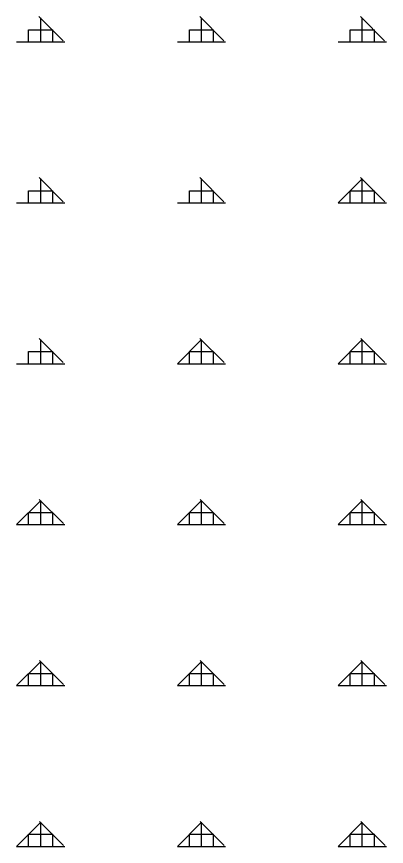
# Model space of a CAD drawing. Extents: x 410727 to 412947, y 4463506 to 4466382.
# Drawn here: x 411397.1 to 411512.1, y 4463823.1 to 4464081 of the extents above; entities that cross this region are included whole.
import ezdxf

# ---------------------------------------------------------------- set-up
doc = ezdxf.new("R2010")
doc.units = 0
doc.layers.add('TR_ORMAN', color=7, linetype='Continuous')

msp = doc.modelspace()

# ---------------------------------------------------------------- linework, layer by layer
at = {"layer": 'TR_ORMAN'}
for p, q in [((411411.57, 4464073.45), (411404.07, 4464080.95)), ((411411.57, 4464073.45), (411404.07, 4464080.95)), ((411411.57, 4464073.45), (411404.07, 4464080.95)), ((411411.57, 4464073.45), (411404.07, 4464080.95)), ((411404.62, 4464073.09), (411404.62, 4464080.59)), ((411404.62, 4464073.09), (411404.62, 4464080.59)), ((411404.62, 4464073.09), (411404.62, 4464080.59)), ((411404.62, 4464073.09), (411404.62, 4464080.59)), ((411461.56, 4464073.45), (411454.06, 4464080.95)), ((411461.56, 4464073.45), (411454.06, 4464080.95)), ((411461.56, 4464073.45), (411454.06, 4464080.95)), ((411461.56, 4464073.45), (411454.06, 4464080.95)), ((411454.62, 4464073.09), (411454.62, 4464080.59)), ((411454.62, 4464073.09), (411454.62, 4464080.59)), ((411454.62, 4464073.09), (411454.62, 4464080.59)), ((411454.62, 4464073.09), (411454.62, 4464080.59)), ((411511.56, 4464073.45), (411504.06, 4464080.95)), ((411511.56, 4464073.45), (411504.06, 4464080.95)), ((411511.56, 4464073.45), (411504.06, 4464080.95)), ((411511.56, 4464073.45), (411504.06, 4464080.95)), ((411504.62, 4464073.09), (411504.62, 4464080.59)), ((411504.62, 4464073.09), (411504.62, 4464080.59)), ((411504.62, 4464073.09), (411504.62, 4464080.59)), ((411504.62, 4464073.09), (411504.62, 4464080.59)), ((411400.87, 4464073.09), (411400.87, 4464076.84)), ((411400.87, 4464076.84), (411408.37, 4464076.84)), ((411400.87, 4464073.09), (411400.87, 4464076.84)), ((411400.87, 4464076.84), (411408.37, 4464076.84)), ((411400.87, 4464073.09), (411400.87, 4464076.84)), ((411400.87, 4464076.84), (411408.37, 4464076.84)), ((411400.87, 4464073.09), (411400.87, 4464076.84)), ((411400.87, 4464076.84), (411408.37, 4464076.84)), ((411408.37, 4464073.09), (411408.37, 4464076.84)), ((411408.37, 4464073.09), (411408.37, 4464076.84)), ((411408.37, 4464073.09), (411408.37, 4464076.84)), ((411408.37, 4464073.09), (411408.37, 4464076.84)), ((411450.87, 4464073.09), (411450.87, 4464076.84)), ((411450.87, 4464076.84), (411458.37, 4464076.84)), ((411450.87, 4464073.09), (411450.87, 4464076.84)), ((411450.87, 4464076.84), (411458.37, 4464076.84)), ((411450.87, 4464073.09), (411450.87, 4464076.84)), ((411450.87, 4464076.84), (411458.37, 4464076.84)), ((411450.87, 4464073.09), (411450.87, 4464076.84)), ((411450.87, 4464076.84), (411458.37, 4464076.84)), ((411458.37, 4464073.09), (411458.37, 4464076.84)), ((411458.37, 4464073.09), (411458.37, 4464076.84)), ((411458.37, 4464073.09), (411458.37, 4464076.84)), ((411458.37, 4464073.09), (411458.37, 4464076.84)), ((411500.87, 4464073.09), (411500.87, 4464076.84)), ((411500.87, 4464076.84), (411508.37, 4464076.84)), ((411500.87, 4464073.09), (411500.87, 4464076.84)), ((411500.87, 4464076.84), (411508.37, 4464076.84)), ((411500.87, 4464073.09), (411500.87, 4464076.84)), ((411500.87, 4464076.84), (411508.37, 4464076.84)), ((411500.87, 4464073.09), (411500.87, 4464076.84)), ((411500.87, 4464076.84), (411508.37, 4464076.84)), ((411508.37, 4464073.09), (411508.37, 4464076.84)), ((411508.37, 4464073.09), (411508.37, 4464076.84)), ((411508.37, 4464073.09), (411508.37, 4464076.84)), ((411508.37, 4464073.09), (411508.37, 4464076.84)), ((411397.12, 4464073.09), (411412.12, 4464073.09)), ((411397.12, 4464073.09), (411412.12, 4464073.09)), ((411397.12, 4464073.09), (411412.12, 4464073.09)), ((411397.12, 4464073.09), (411412.12, 4464073.09)), ((411447.12, 4464073.09), (411462.12, 4464073.09)), ((411447.12, 4464073.09), (411462.12, 4464073.09)), ((411447.12, 4464073.09), (411462.12, 4464073.09)), ((411447.12, 4464073.09), (411462.12, 4464073.09)), ((411497.12, 4464073.09), (411512.12, 4464073.09)), ((411497.12, 4464073.09), (411512.12, 4464073.09)), ((411497.12, 4464073.09), (411512.12, 4464073.09)), ((411497.12, 4464073.09), (411512.12, 4464073.09)), ((411411.6, 4464023.43), (411404.1, 4464030.93)), ((411411.6, 4464023.43), (411404.1, 4464030.93)), ((411411.6, 4464023.43), (411404.1, 4464030.93)), ((411411.6, 4464023.43), (411404.1, 4464030.93)), ((411404.62, 4464023.09), (411404.62, 4464030.59)), ((411404.62, 4464023.09), (411404.62, 4464030.59)), ((411404.62, 4464023.09), (411404.62, 4464030.59)), ((411404.62, 4464023.09), (411404.62, 4464030.59)), ((411461.6, 4464023.43), (411454.1, 4464030.93)), ((411461.6, 4464023.43), (411454.1, 4464030.93)), ((411461.6, 4464023.43), (411454.1, 4464030.93)), ((411461.6, 4464023.43), (411454.1, 4464030.93)), ((411454.62, 4464023.09), (411454.62, 4464030.59)), ((411454.62, 4464023.09), (411454.62, 4464030.59)), ((411454.62, 4464023.09), (411454.62, 4464030.59)), ((411454.62, 4464023.09), (411454.62, 4464030.59)), ((411497.12, 4464023.07), (411504.62, 4464030.57)), ((411497.12, 4464023.07), (411504.62, 4464030.57)), ((411497.12, 4464023.07), (411504.62, 4464030.57)), ((411497.12, 4464023.07), (411504.62, 4464030.57)), ((411511.59, 4464023.43), (411504.09, 4464030.93)), ((411511.59, 4464023.43), (411504.09, 4464030.93)), ((411511.59, 4464023.43), (411504.09, 4464030.93)), ((411511.59, 4464023.43), (411504.09, 4464030.93)), ((411504.62, 4464023.09), (411504.62, 4464030.59)), ((411504.62, 4464023.09), (411504.62, 4464030.59)), ((411504.62, 4464023.09), (411504.62, 4464030.59)), ((411504.62, 4464023.09), (411504.62, 4464030.59)), ((411400.87, 4464023.09), (411400.87, 4464026.84)), ((411400.87, 4464026.84), (411408.37, 4464026.84)), ((411400.87, 4464023.09), (411400.87, 4464026.84)), ((411400.87, 4464026.84), (411408.37, 4464026.84)), ((411400.87, 4464023.09), (411400.87, 4464026.84)), ((411400.87, 4464026.84), (411408.37, 4464026.84)), ((411400.87, 4464023.09), (411400.87, 4464026.84)), ((411400.87, 4464026.84), (411408.37, 4464026.84)), ((411408.37, 4464023.09), (411408.37, 4464026.84)), ((411408.37, 4464023.09), (411408.37, 4464026.84)), ((411408.37, 4464023.09), (411408.37, 4464026.84)), ((411408.37, 4464023.09), (411408.37, 4464026.84)), ((411450.87, 4464023.09), (411450.87, 4464026.84)), ((411450.87, 4464026.84), (411458.37, 4464026.84)), ((411450.87, 4464023.09), (411450.87, 4464026.84)), ((411450.87, 4464026.84), (411458.37, 4464026.84)), ((411450.87, 4464023.09), (411450.87, 4464026.84)), ((411450.87, 4464026.84), (411458.37, 4464026.84)), ((411450.87, 4464023.09), (411450.87, 4464026.84)), ((411450.87, 4464026.84), (411458.37, 4464026.84)), ((411458.37, 4464023.09), (411458.37, 4464026.84)), ((411458.37, 4464023.09), (411458.37, 4464026.84)), ((411458.37, 4464023.09), (411458.37, 4464026.84)), ((411458.37, 4464023.09), (411458.37, 4464026.84)), ((411500.87, 4464023.09), (411500.87, 4464026.84)), ((411500.87, 4464026.84), (411508.37, 4464026.84)), ((411500.87, 4464023.09), (411500.87, 4464026.84)), ((411500.87, 4464026.84), (411508.37, 4464026.84)), ((411500.87, 4464023.09), (411500.87, 4464026.84)), ((411500.87, 4464026.84), (411508.37, 4464026.84)), ((411500.87, 4464023.09), (411500.87, 4464026.84)), ((411500.87, 4464026.84), (411508.37, 4464026.84)), ((411508.37, 4464023.09), (411508.37, 4464026.84)), ((411508.37, 4464023.09), (411508.37, 4464026.84)), ((411508.37, 4464023.09), (411508.37, 4464026.84)), ((411508.37, 4464023.09), (411508.37, 4464026.84)), ((411397.12, 4464023.09), (411412.12, 4464023.09)), ((411397.12, 4464023.09), (411412.12, 4464023.09)), ((411397.12, 4464023.09), (411412.12, 4464023.09)), ((411397.12, 4464023.09), (411412.12, 4464023.09)), ((411447.12, 4464023.09), (411462.12, 4464023.09)), ((411447.12, 4464023.09), (411462.12, 4464023.09)), ((411447.12, 4464023.09), (411462.12, 4464023.09)), ((411447.12, 4464023.09), (411462.12, 4464023.09)), ((411497.12, 4464023.09), (411512.12, 4464023.09)), ((411497.12, 4464023.09), (411512.12, 4464023.09)), ((411497.12, 4464023.09), (411512.12, 4464023.09)), ((411497.12, 4464023.09), (411512.12, 4464023.09)), ((411411.64, 4463973.41), (411404.14, 4463980.9)), ((411411.64, 4463973.41), (411404.14, 4463980.9)), ((411411.64, 4463973.41), (411404.14, 4463980.9)), ((411411.64, 4463973.41), (411404.14, 4463980.9)), ((411404.62, 4463973.09), (411404.62, 4463980.59)), ((411404.62, 4463973.09), (411404.62, 4463980.59)), ((411404.62, 4463973.09), (411404.62, 4463980.59)), ((411404.62, 4463973.09), (411404.62, 4463980.59)), ((411447.12, 4463973.07), (411454.62, 4463980.57)), ((411447.12, 4463973.07), (411454.62, 4463980.57)), ((411447.12, 4463973.07), (411454.62, 4463980.57)), ((411447.12, 4463973.07), (411454.62, 4463980.57)), ((411461.63, 4463973.41), (411454.13, 4463980.9)), ((411461.63, 4463973.41), (411454.13, 4463980.9)), ((411461.63, 4463973.41), (411454.13, 4463980.9)), ((411461.63, 4463973.41), (411454.13, 4463980.9)), ((411454.62, 4463973.09), (411454.62, 4463980.59)), ((411454.62, 4463973.09), (411454.62, 4463980.59)), ((411454.62, 4463973.09), (411454.62, 4463980.59)), ((411454.62, 4463973.09), (411454.62, 4463980.59)), ((411497.12, 4463973.08), (411504.62, 4463980.58)), ((411497.12, 4463973.08), (411504.62, 4463980.58)), ((411497.12, 4463973.08), (411504.62, 4463980.58)), ((411497.12, 4463973.08), (411504.62, 4463980.58)), ((411511.62, 4463973.41), (411504.12, 4463980.9)), ((411511.62, 4463973.41), (411504.12, 4463980.9)), ((411511.62, 4463973.41), (411504.12, 4463980.9)), ((411511.62, 4463973.41), (411504.12, 4463980.9)), ((411504.62, 4463973.09), (411504.62, 4463980.59)), ((411504.62, 4463973.09), (411504.62, 4463980.59)), ((411504.62, 4463973.09), (411504.62, 4463980.59)), ((411504.62, 4463973.09), (411504.62, 4463980.59)), ((411400.87, 4463973.09), (411400.87, 4463976.84)), ((411400.87, 4463976.84), (411408.37, 4463976.84)), ((411400.87, 4463973.09), (411400.87, 4463976.84)), ((411400.87, 4463976.84), (411408.37, 4463976.84)), ((411400.87, 4463973.09), (411400.87, 4463976.84)), ((411400.87, 4463976.84), (411408.37, 4463976.84)), ((411400.87, 4463973.09), (411400.87, 4463976.84)), ((411400.87, 4463976.84), (411408.37, 4463976.84)), ((411408.37, 4463973.09), (411408.37, 4463976.84)), ((411408.37, 4463973.09), (411408.37, 4463976.84)), ((411408.37, 4463973.09), (411408.37, 4463976.84)), ((411408.37, 4463973.09), (411408.37, 4463976.84)), ((411450.87, 4463973.09), (411450.87, 4463976.84)), ((411450.87, 4463976.84), (411458.37, 4463976.84)), ((411450.87, 4463973.09), (411450.87, 4463976.84)), ((411450.87, 4463976.84), (411458.37, 4463976.84)), ((411450.87, 4463973.09), (411450.87, 4463976.84)), ((411450.87, 4463976.84), (411458.37, 4463976.84)), ((411450.87, 4463973.09), (411450.87, 4463976.84)), ((411450.87, 4463976.84), (411458.37, 4463976.84)), ((411458.37, 4463973.09), (411458.37, 4463976.84)), ((411458.37, 4463973.09), (411458.37, 4463976.84)), ((411458.37, 4463973.09), (411458.37, 4463976.84)), ((411458.37, 4463973.09), (411458.37, 4463976.84)), ((411500.87, 4463973.09), (411500.87, 4463976.84)), ((411500.87, 4463976.84), (411508.37, 4463976.84)), ((411500.87, 4463973.09), (411500.87, 4463976.84)), ((411500.87, 4463976.84), (411508.37, 4463976.84)), ((411500.87, 4463973.09), (411500.87, 4463976.84)), ((411500.87, 4463976.84), (411508.37, 4463976.84)), ((411500.87, 4463973.09), (411500.87, 4463976.84)), ((411500.87, 4463976.84), (411508.37, 4463976.84)), ((411508.37, 4463973.09), (411508.37, 4463976.84)), ((411508.37, 4463973.09), (411508.37, 4463976.84)), ((411508.37, 4463973.09), (411508.37, 4463976.84)), ((411508.37, 4463973.09), (411508.37, 4463976.84)), ((411397.12, 4463973.09), (411412.12, 4463973.09)), ((411397.12, 4463973.09), (411412.12, 4463973.09)), ((411397.12, 4463973.09), (411412.12, 4463973.09)), ((411397.12, 4463973.09), (411412.12, 4463973.09)), ((411447.12, 4463973.09), (411462.12, 4463973.09)), ((411447.12, 4463973.09), (411462.12, 4463973.09)), ((411447.12, 4463973.09), (411462.12, 4463973.09)), ((411447.12, 4463973.09), (411462.12, 4463973.09)), ((411497.12, 4463973.09), (411512.12, 4463973.09)), ((411497.12, 4463973.09), (411512.12, 4463973.09)), ((411497.12, 4463973.09), (411512.12, 4463973.09)), ((411497.12, 4463973.09), (411512.12, 4463973.09)), ((411397.12, 4463923.07), (411404.62, 4463930.57)), ((411397.12, 4463923.07), (411404.62, 4463930.57)), ((411397.12, 4463923.07), (411404.62, 4463930.57)), ((411397.12, 4463923.07), (411404.62, 4463930.57)), ((411411.67, 4463923.38), (411404.17, 4463930.88)), ((411411.67, 4463923.38), (411404.17, 4463930.88)), ((411411.67, 4463923.38), (411404.17, 4463930.88)), ((411411.67, 4463923.38), (411404.17, 4463930.88)), ((411404.62, 4463923.09), (411404.62, 4463930.59)), ((411404.62, 4463923.09), (411404.62, 4463930.59)), ((411404.62, 4463923.09), (411404.62, 4463930.59)), ((411404.62, 4463923.09), (411404.62, 4463930.59)), ((411447.12, 4463923.08), (411454.62, 4463930.58)), ((411447.12, 4463923.08), (411454.62, 4463930.58)), ((411447.12, 4463923.08), (411454.62, 4463930.58)), ((411447.12, 4463923.08), (411454.62, 4463930.58)), ((411461.66, 4463923.38), (411454.16, 4463930.88)), ((411461.66, 4463923.38), (411454.16, 4463930.88)), ((411461.66, 4463923.38), (411454.16, 4463930.88)), ((411461.66, 4463923.38), (411454.16, 4463930.88)), ((411454.62, 4463923.09), (411454.62, 4463930.59)), ((411454.62, 4463923.09), (411454.62, 4463930.59)), ((411454.62, 4463923.09), (411454.62, 4463930.59)), ((411454.62, 4463923.09), (411454.62, 4463930.59)), ((411497.12, 4463923.08), (411504.62, 4463930.58)), ((411497.12, 4463923.08), (411504.62, 4463930.58)), ((411497.12, 4463923.08), (411504.62, 4463930.58)), ((411497.12, 4463923.08), (411504.62, 4463930.58)), ((411511.65, 4463923.38), (411504.15, 4463930.88)), ((411511.65, 4463923.38), (411504.15, 4463930.88)), ((411511.65, 4463923.38), (411504.15, 4463930.88)), ((411511.65, 4463923.38), (411504.15, 4463930.88)), ((411504.62, 4463923.09), (411504.62, 4463930.59)), ((411504.62, 4463923.09), (411504.62, 4463930.59)), ((411504.62, 4463923.09), (411504.62, 4463930.59)), ((411504.62, 4463923.09), (411504.62, 4463930.59)), ((411400.87, 4463923.09), (411400.87, 4463926.84)), ((411400.87, 4463926.84), (411408.37, 4463926.84)), ((411400.87, 4463923.09), (411400.87, 4463926.84)), ((411400.87, 4463926.84), (411408.37, 4463926.84)), ((411400.87, 4463923.09), (411400.87, 4463926.84)), ((411400.87, 4463926.84), (411408.37, 4463926.84)), ((411400.87, 4463923.09), (411400.87, 4463926.84)), ((411400.87, 4463926.84), (411408.37, 4463926.84)), ((411408.37, 4463923.09), (411408.37, 4463926.84)), ((411408.37, 4463923.09), (411408.37, 4463926.84)), ((411408.37, 4463923.09), (411408.37, 4463926.84)), ((411408.37, 4463923.09), (411408.37, 4463926.84)), ((411450.87, 4463923.09), (411450.87, 4463926.84)), ((411450.87, 4463926.84), (411458.37, 4463926.84)), ((411450.87, 4463923.09), (411450.87, 4463926.84)), ((411450.87, 4463926.84), (411458.37, 4463926.84)), ((411450.87, 4463923.09), (411450.87, 4463926.84)), ((411450.87, 4463926.84), (411458.37, 4463926.84)), ((411450.87, 4463923.09), (411450.87, 4463926.84)), ((411450.87, 4463926.84), (411458.37, 4463926.84)), ((411458.37, 4463923.09), (411458.37, 4463926.84)), ((411458.37, 4463923.09), (411458.37, 4463926.84)), ((411458.37, 4463923.09), (411458.37, 4463926.84)), ((411458.37, 4463923.09), (411458.37, 4463926.84)), ((411500.87, 4463923.09), (411500.87, 4463926.84)), ((411500.87, 4463926.84), (411508.37, 4463926.84)), ((411500.87, 4463923.09), (411500.87, 4463926.84)), ((411500.87, 4463926.84), (411508.37, 4463926.84)), ((411500.87, 4463923.09), (411500.87, 4463926.84)), ((411500.87, 4463926.84), (411508.37, 4463926.84)), ((411500.87, 4463923.09), (411500.87, 4463926.84)), ((411500.87, 4463926.84), (411508.37, 4463926.84)), ((411508.37, 4463923.09), (411508.37, 4463926.84)), ((411508.37, 4463923.09), (411508.37, 4463926.84)), ((411508.37, 4463923.09), (411508.37, 4463926.84)), ((411508.37, 4463923.09), (411508.37, 4463926.84)), ((411397.12, 4463923.09), (411412.12, 4463923.09)), ((411397.12, 4463923.09), (411412.12, 4463923.09)), ((411397.12, 4463923.09), (411412.12, 4463923.09)), ((411397.12, 4463923.09), (411412.12, 4463923.09)), ((411447.12, 4463923.09), (411462.12, 4463923.09)), ((411447.12, 4463923.09), (411462.12, 4463923.09)), ((411447.12, 4463923.09), (411462.12, 4463923.09)), ((411447.12, 4463923.09), (411462.12, 4463923.09)), ((411497.12, 4463923.09), (411512.12, 4463923.09)), ((411497.12, 4463923.09), (411512.12, 4463923.09)), ((411497.12, 4463923.09), (411512.12, 4463923.09)), ((411497.12, 4463923.09), (411512.12, 4463923.09)), ((411411.7, 4463873.36), (411404.2, 4463880.86)), ((411411.7, 4463873.36), (411404.2, 4463880.86)), ((411461.69, 4463873.36), (411454.19, 4463880.86)), ((411461.69, 4463873.36), (411454.19, 4463880.86)), ((411511.68, 4463873.36), (411504.18, 4463880.86)), ((411511.68, 4463873.36), (411504.18, 4463880.86)), ((411397.12, 4463873.08), (411404.62, 4463880.58)), ((411397.12, 4463873.08), (411404.62, 4463880.58)), ((411404.62, 4463873.09), (411404.62, 4463880.59)), ((411404.62, 4463873.09), (411404.62, 4463880.59)), ((411447.12, 4463873.08), (411454.62, 4463880.58)), ((411447.12, 4463873.08), (411454.62, 4463880.58)), ((411454.62, 4463873.09), (411454.62, 4463880.59)), ((411454.62, 4463873.09), (411454.62, 4463880.59)), ((411497.12, 4463873.09), (411504.62, 4463880.59)), ((411497.12, 4463873.09), (411504.62, 4463880.59)), ((411504.62, 4463873.09), (411504.62, 4463880.59)), ((411504.62, 4463873.09), (411504.62, 4463880.59)), ((411400.87, 4463873.09), (411400.87, 4463876.84)), ((411400.87, 4463876.84), (411408.37, 4463876.84)), ((411400.87, 4463873.09), (411400.87, 4463876.84)), ((411400.87, 4463876.84), (411408.37, 4463876.84)), ((411408.37, 4463873.09), (411408.37, 4463876.84)), ((411408.37, 4463873.09), (411408.37, 4463876.84)), ((411450.87, 4463873.09), (411450.87, 4463876.84)), ((411450.87, 4463876.84), (411458.37, 4463876.84)), ((411450.87, 4463873.09), (411450.87, 4463876.84)), ((411450.87, 4463876.84), (411458.37, 4463876.84)), ((411458.37, 4463873.09), (411458.37, 4463876.84)), ((411458.37, 4463873.09), (411458.37, 4463876.84)), ((411500.87, 4463873.09), (411500.87, 4463876.84)), ((411500.87, 4463876.84), (411508.37, 4463876.84)), ((411500.87, 4463873.09), (411500.87, 4463876.84)), ((411500.87, 4463876.84), (411508.37, 4463876.84)), ((411508.37, 4463873.09), (411508.37, 4463876.84)), ((411508.37, 4463873.09), (411508.37, 4463876.84)), ((411397.12, 4463873.09), (411412.12, 4463873.09)), ((411397.12, 4463873.09), (411412.12, 4463873.09)), ((411447.12, 4463873.09), (411462.12, 4463873.09)), ((411447.12, 4463873.09), (411462.12, 4463873.09)), ((411497.12, 4463873.09), (411512.12, 4463873.09)), ((411497.12, 4463873.09), (411512.12, 4463873.09)), ((411397.12, 4463823.09), (411404.62, 4463830.58)), ((411397.12, 4463823.09), (411404.62, 4463830.58)), ((411411.73, 4463823.33), (411404.23, 4463830.83)), ((411411.73, 4463823.33), (411404.23, 4463830.83)), ((411404.62, 4463823.09), (411404.62, 4463830.59)), ((411404.62, 4463823.09), (411404.62, 4463830.59)), ((411447.12, 4463823.09), (411454.62, 4463830.59)), ((411447.12, 4463823.09), (411454.62, 4463830.59)), ((411461.72, 4463823.33), (411454.22, 4463830.83)), ((411461.72, 4463823.33), (411454.22, 4463830.83)), ((411454.62, 4463823.09), (411454.62, 4463830.59)), ((411454.62, 4463823.09), (411454.62, 4463830.59)), ((411497.12, 4463823.1), (411504.62, 4463830.6)), ((411497.12, 4463823.1), (411504.62, 4463830.6)), ((411511.72, 4463823.33), (411504.22, 4463830.83)), ((411511.72, 4463823.33), (411504.22, 4463830.83)), ((411504.62, 4463823.09), (411504.62, 4463830.59)), ((411504.62, 4463823.09), (411504.62, 4463830.59)), ((411400.87, 4463823.09), (411400.87, 4463826.84)), ((411400.87, 4463826.84), (411408.37, 4463826.84)), ((411400.87, 4463823.09), (411400.87, 4463826.84)), ((411400.87, 4463826.84), (411408.37, 4463826.84)), ((411408.37, 4463823.09), (411408.37, 4463826.84)), ((411408.37, 4463823.09), (411408.37, 4463826.84)), ((411450.87, 4463823.09), (411450.87, 4463826.84)), ((411450.87, 4463826.84), (411458.37, 4463826.84)), ((411450.87, 4463823.09), (411450.87, 4463826.84)), ((411450.87, 4463826.84), (411458.37, 4463826.84)), ((411458.37, 4463823.09), (411458.37, 4463826.84)), ((411458.37, 4463823.09), (411458.37, 4463826.84)), ((411500.87, 4463823.09), (411500.87, 4463826.84)), ((411500.87, 4463826.84), (411508.37, 4463826.84)), ((411500.87, 4463823.09), (411500.87, 4463826.84)), ((411500.87, 4463826.84), (411508.37, 4463826.84)), ((411508.37, 4463823.09), (411508.37, 4463826.84)), ((411508.37, 4463823.09), (411508.37, 4463826.84)), ((411397.12, 4463823.09), (411412.12, 4463823.09)), ((411397.12, 4463823.09), (411412.12, 4463823.09)), ((411447.12, 4463823.09), (411462.12, 4463823.09)), ((411447.12, 4463823.09), (411462.12, 4463823.09)), ((411497.12, 4463823.09), (411512.12, 4463823.09)), ((411497.12, 4463823.09), (411512.12, 4463823.09))]:
    msp.add_line(p, q, dxfattribs=at)

doc.saveas('drawing.dxf')
